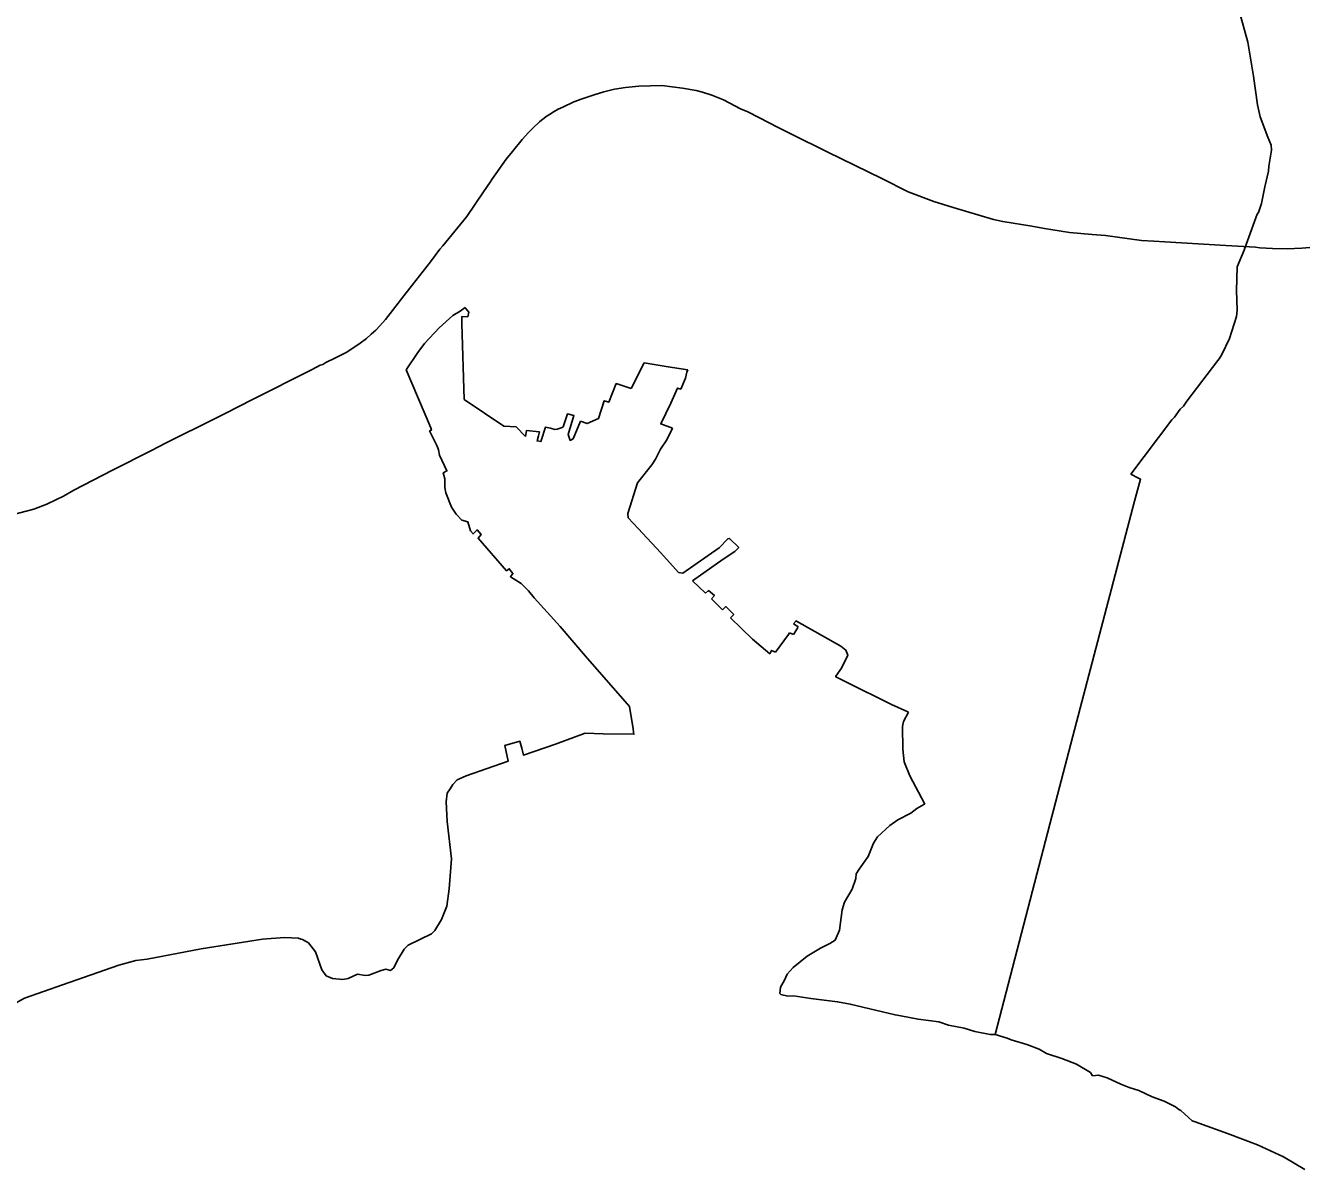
# Model space of a CAD drawing. Extents: x 0 to 2603, y -226 to 830.
# Drawn here: x 112.1 to 120.53, y 496.15 to 503.71 of the extents above; entities that cross this region are included whole.
import ezdxf

# ---------------------------------------------------------------- set-up
doc = ezdxf.new("R2010")
doc.units = 0
doc.layers.add('CT_TSH_Map_Interstate_Roads', color=7, linetype='Continuous')
doc.layers.add('CT_TSH_Map_Town_Limits', color=7, linetype='Continuous')

msp = doc.modelspace()

# ---------------------------------------------------------------- linework, layer by layer
at = {"layer": 'CT_TSH_Map_Interstate_Roads'}
for p, q in [((115.6175, 503.1584), (115.5914, 503.1423)), ((115.6477, 503.1718), (115.6175, 503.1584)), ((116.8708, 503.1403), (116.8235, 503.1595)), ((117.0118, 503.0663), (116.8708, 503.1403)), ((117.0669, 503.039), (117.0118, 503.0663)), ((117.2128, 502.9668), (117.0669, 503.039)), ((117.3415, 502.9028), (117.2128, 502.9668)), ((117.4007, 502.8741), (117.3415, 502.9028)), ((117.756, 502.6992), (117.4007, 502.8741)), ((115.1797, 502.6927), (115.1686, 502.6757)), ((117.9307, 502.6123), (117.756, 502.6992)), ((115.1234, 502.6121), (115.0146, 502.449)), ((115.1686, 502.6757), (115.1234, 502.6121)), ((118.1001, 502.5465), (117.9307, 502.6123)), ((118.2286, 502.5084), (118.1001, 502.5465)), ((115.0146, 502.449), (114.8539, 502.2541)), ((118.3923, 502.4586), (118.2286, 502.5084)), ((118.4946, 502.428), (118.3923, 502.4586)), ((118.9969, 502.3415), (118.8315, 502.3693)), ((119.147, 502.3289), (118.9969, 502.3415)), ((119.6274, 502.2803), (119.5546, 502.2848)), ((120.0297, 502.2561), (119.6274, 502.2803)), ((114.8357, 502.2324), (114.7728, 502.1494)), ((114.8539, 502.2541), (114.8357, 502.2324)), ((120.2269, 502.2453), (120.0297, 502.2561)), ((120.2549, 502.2415), (120.2269, 502.2453)), ((114.7728, 502.1494), (114.6524, 501.995)), ((113.9857, 501.4344), (113.5976, 501.2387)), ((114.0432, 501.4645), (113.9857, 501.4344)), ((114.0613, 501.4692), (114.0432, 501.4645)), ((113.5976, 501.2387), (113.4152, 501.1468)), ((113.4152, 501.1468), (113.2565, 501.0668)), ((113.1195, 500.9983), (113.0225, 500.9503)), ((113.2565, 501.0668), (113.1195, 500.9983)), ((112.6714, 500.7714), (112.415, 500.6381))]:
    msp.add_line(p, q, dxfattribs=at)
for points in [[(116.0615, 503.301), (115.9893, 503.289), (115.9195, 503.2721), (115.8562, 503.2529), (115.776, 503.2264), (115.7199, 503.2055), (115.6477, 503.1718)], [(116.4385, 503.2967), (116.3033, 503.3144), (116.2286, 503.3131), (116.1513, 503.3106), (116.0615, 503.301)], [(116.6335, 503.2498), (116.5715, 503.2701), (116.5297, 503.2815), (116.4385, 503.2967)], [(116.8235, 503.1595), (116.7108, 503.2194), (116.6335, 503.2498)], [(115.5914, 503.1423), (115.56, 503.123), (115.5452, 503.1137), (115.506, 503.0855), (115.4949, 503.0736), (115.4498, 503.0317), (115.4204, 503.0024), (115.3801, 502.957), (115.3147, 502.8789)], [(115.3147, 502.8789), (115.2745, 502.8271), (115.1797, 502.6927)], [(118.8315, 502.3693), (118.748, 502.3837), (118.5571, 502.4158), (118.4946, 502.428)], [(119.5546, 502.2848), (119.4728, 502.2902), (119.2355, 502.3217), (119.147, 502.3289)], [(120.7808, 502.2773), (120.6885, 502.2581), (120.6117, 502.2453), (120.5332, 502.238), (120.4354, 502.2334), (120.3385, 502.237), (120.2549, 502.2415)], [(114.6524, 501.995), (114.5818, 501.9037), (114.5223, 501.8275), (114.4759, 501.7672), (114.4389, 501.7258)], [(114.4389, 501.7258), (114.4114, 501.6968), (114.3803, 501.6694)], [(114.3803, 501.6694), (114.3498, 501.6411), (114.3084, 501.6099), (114.2471, 501.5683), (114.2149, 501.55), (114.1401, 501.5126)], [(114.1401, 501.5126), (114.0811, 501.4827), (114.0613, 501.4692)], [(113.0225, 500.9503), (112.9294, 500.9005), (112.6714, 500.7714)], [(112.415, 500.6381), (112.3464, 500.5992), (112.3008, 500.5764), (112.2368, 500.5467), (112.1508, 500.5141)], [(112.1508, 500.5141), (112.0087, 500.4759), (111.9424, 500.4656), (111.8617, 500.4588)]]:
    msp.add_lwpolyline(points, dxfattribs=at)
at = {"layer": 'CT_TSH_Map_Town_Limits'}
for points in [[(120.1189, 503.8074), (120.1758, 503.6011), (120.2133, 503.3769), (120.2406, 503.1861), (120.2582, 503.1061), (120.3078, 502.9733), (120.3294, 502.9192), (120.3318, 502.8857), (120.3145, 502.7814), (120.3117, 502.7468), (120.2894, 502.6438), (120.2669, 502.5345), (120.2461, 502.4754), (120.2382, 502.4638), (120.165, 502.2633), (120.152, 502.2248), (120.1051, 502.1155), (120.1017, 501.9597), (120.1049, 501.8297), (120.1021, 501.7872), (120.055, 501.6407), (120.0043, 501.5353), (119.9874, 501.5071), (119.9771, 501.4968), (119.7723, 501.2274), (119.7515, 501.1941), (119.7282, 501.1736), (119.6906, 501.1223), (119.6737, 501.1044), (119.4029, 500.7452), (119.4542, 500.7178), (119.4671, 500.7114), (119.4263, 500.566), (119.0442, 499.1039), (118.8683, 498.431), (118.5048, 497.0402)], [(114.9686, 501.8223), (115.0025, 501.847)], [(115.0025, 501.847), (115.0048, 501.8415), (115.0264, 501.8156)], [(114.6132, 501.4341), (114.689, 501.5495), (114.7331, 501.6084), (114.8303, 501.7122), (114.922, 501.7942), (114.9686, 501.8223)], [(115.0211, 501.7847), (114.9813, 501.7874), (114.9797, 501.7398), (114.9952, 501.2389), (115.2582, 501.0624), (115.3393, 501.0582), (115.4009, 500.9934)], [(115.0264, 501.8156), (115.0211, 501.7847)], [(114.6132, 501.4341), (114.7766, 501.052), (114.7791, 501.0365), (114.7675, 501.0302), (114.8172, 500.9295)], [(116.1855, 501.4809), (116.1003, 501.3105)], [(116.3444, 501.4547), (116.1855, 501.4809)], [(116.4741, 501.4348), (116.3444, 501.4547)], [(116.4741, 501.4348), (116.4667, 501.4181), (116.46, 501.3795), (116.4273, 501.3076), (116.4056, 501.3141), (116.3612, 501.2139)], [(116.1003, 501.3105), (116.0013, 501.3431), (115.9517, 501.2198), (115.9222, 501.2303), (115.8843, 501.112), (115.8081, 501.0789), (115.7657, 501.0947)], [(116.3612, 501.2139), (116.2948, 501.0765), (116.3733, 501.0478)], [(115.7657, 501.0947), (115.7163, 500.9777), (115.6968, 500.9674), (115.6842, 501.0062), (115.7209, 501.1334), (115.6784, 501.1427), (115.6509, 501.0579), (115.6431, 501.0528)], [(115.4009, 500.9934), (115.4075, 501.0333), (115.4949, 501.0252)], [(115.4871, 500.9982), (115.4779, 500.9648), (115.5037, 500.9595), (115.5051, 500.9671)], [(115.4949, 501.0252), (115.4871, 500.9982)], [(115.5659, 501.0479), (115.5325, 501.0559), (115.5051, 500.9671)], [(115.6431, 501.0528), (115.6097, 501.0412), (115.5942, 501.0389), (115.5659, 501.0479)], [(116.3733, 501.0478), (116.3355, 500.9707), (116.2928, 500.9104), (116.2602, 500.8448), (116.2369, 500.8063), (116.141, 500.6883)], [(114.8172, 500.9295), (114.8261, 500.9049), (114.8324, 500.8702), (114.8821, 500.7656), (114.8576, 500.7529), (114.8689, 500.7142), (114.8674, 500.6562), (114.8736, 500.6215), (114.913, 500.5272), (114.9424, 500.4808), (114.9809, 500.4394), (115.0194, 500.43), (115.0384, 500.3708), (115.055, 500.3501), (115.0809, 500.3769), (115.1078, 500.3447), (115.0884, 500.3204), (115.2766, 500.1056), (115.2934, 500.1198), (115.3176, 500.0886), (115.3021, 500.0668), (115.3727, 500.0227), (115.4202, 499.9736), (115.4584, 499.927)], [(116.141, 500.6883), (116.0768, 500.484)], [(116.0768, 500.484), (116.0805, 500.4557), (116.1471, 500.3845)], [(116.1471, 500.3845), (116.2969, 500.2241)], [(116.4418, 500.0907), (116.6822, 500.2568), (116.7378, 500.3172), (116.7508, 500.3196), (116.8109, 500.2587), (116.785, 500.2331)], [(116.2969, 500.2241), (116.4135, 500.0947), (116.4418, 500.0907)], [(116.785, 500.2331), (116.7074, 500.182), (116.5059, 500.0388)], [(116.5059, 500.0388), (116.5904, 499.9573)], [(115.4584, 499.927), (115.6314, 499.7369), (115.7977, 499.5403), (116.0897, 499.2092), (116.1134, 499.0609), (116.1145, 499.0391)], [(116.5904, 499.9573), (116.6112, 499.9752), (116.6496, 499.9416), (116.6303, 499.9198)], [(116.6303, 499.9198), (116.7033, 499.8485)], [(116.7033, 499.8485), (116.7252, 499.869), (116.7778, 499.8173), (116.7558, 499.7942)], [(116.7558, 499.7942), (116.9019, 499.6531)], [(117.1727, 499.7548), (117.1896, 499.7752), (117.1922, 499.7726)], [(117.1737, 499.684), (117.1996, 499.7262), (117.2023, 499.7379), (117.1727, 499.7548)], [(117.1922, 499.7726), (117.4849, 499.6076), (117.5195, 499.5817), (117.5309, 499.5469), (117.4893, 499.4621)], [(116.9019, 499.6531), (117.016, 499.5572), (117.0277, 499.5791), (117.0546, 499.5673)], [(117.0546, 499.5673), (117.1403, 499.6841), (117.1468, 499.6957)], [(117.1468, 499.6957), (117.1737, 499.684)], [(117.4516, 499.4082), (117.4893, 499.4621)], [(117.9324, 499.1712), (117.9295, 499.1727), (117.8216, 499.2222), (117.5198, 499.3718), (117.453, 499.4043), (117.4516, 499.4082)], [(117.8947, 498.9256), (117.893, 499.0764), (117.8995, 499.1097), (117.9324, 499.1712)], [(115.6003, 498.9605), (115.3875, 498.8869), (115.3775, 498.9321), (115.3635, 498.9785), (115.2643, 498.9507), (115.287, 498.8475), (115.0083, 498.7497), (114.9503, 498.723), (114.9218, 498.6923), (114.9023, 498.6653)], [(115.9149, 499.0272), (115.7951, 499.0316), (115.6003, 498.9605)], [(116.1145, 499.0391), (116.1184, 499.0249), (115.9149, 499.0272)], [(118.0384, 498.5683), (117.9428, 498.7503), (117.9046, 498.8419), (117.8947, 498.9256)], [(114.9023, 498.6653), (114.8827, 498.6345), (114.8773, 498.5792), (114.8831, 498.4491), (114.9115, 498.2005), (114.8976, 498.0036), (114.8803, 497.8877), (114.8464, 497.8003), (114.8009, 497.7285), (114.7789, 497.7054), (114.6266, 497.6303), (114.5995, 497.6046), (114.5553, 497.5313), (114.5306, 497.4801), (114.5098, 497.4635), (114.479, 497.4712), (114.448, 497.4637), (114.3655, 497.4319), (114.3423, 497.4308), (114.2908, 497.4388), (114.2302, 497.4107), (114.1928, 497.4032), (114.1246, 497.41), (114.0847, 497.4269), (114.0541, 497.4669), (114.0121, 497.5857), (113.9661, 497.6465), (113.9263, 497.6673), (113.9161, 497.6711)], [(117.9882, 498.5338), (118.0333, 498.5606), (118.0408, 498.5622)], [(118.0408, 498.5622), (118.0384, 498.5683)], [(117.7024, 498.306), (117.7283, 498.3471), (117.8098, 498.4214), (117.8615, 498.4597), (117.9493, 498.5031), (117.9882, 498.5338)], [(117.0872, 497.3525), (117.1132, 497.3987), (117.1314, 497.4385), (117.1715, 497.4834), (117.2634, 497.5588), (117.3512, 497.6099), (117.4132, 497.6418), (117.448, 497.6648), (117.4779, 497.729), (117.4941, 497.8641), (117.5098, 497.9156), (117.5604, 498.0003), (117.584, 498.0723), (117.588, 498.1032), (117.6061, 498.1327), (117.6659, 498.2174), (117.7024, 498.306)], [(113.9161, 497.6711), (113.9018, 497.6777), (113.8079, 497.6806), (113.6624, 497.6699), (113.2577, 497.6063), (112.9007, 497.5385), (112.8259, 497.5286), (112.7139, 497.4995), (112.3398, 497.3688), (112.0895, 497.28), (111.8984, 497.1741), (111.8712, 497.1703), (111.8186, 497.177), (111.7876, 497.1759), (111.7386, 497.162), (111.6689, 497.125), (111.5021, 496.9958), (111.311, 496.877), (111.2826, 496.8553)], [(117.1345, 497.293), (117.0895, 497.3047), (117.0831, 497.3113), (117.0872, 497.3525)], [(117.882, 497.163), (117.8446, 497.1696), (117.5475, 497.2407), (117.464, 497.2565), (117.2864, 497.278), (117.1731, 497.2953), (117.1345, 497.293)], [(118.5048, 497.0402), (118.4724, 497.0402), (118.372, 497.0588), (118.3013, 497.0811), (118.1984, 497.1009), (118.1342, 497.1244), (117.9965, 497.1405), (117.882, 497.163)], [(118.5856, 497.0152), (118.5048, 497.0402)], [(119.1496, 496.7677), (119.1356, 496.7884), (119.0444, 496.8429), (118.9466, 496.882), (118.8451, 496.9134), (118.7963, 496.942), (118.7154, 496.9746), (118.6112, 497.0048), (118.5856, 497.0152)], [(119.7189, 496.5447), (119.697, 496.5628), (119.6226, 496.5992), (119.5429, 496.6279), (119.4555, 496.6696), (119.3913, 496.6892), (119.336, 496.7113), (119.246, 496.7543), (119.1895, 496.7701), (119.1496, 496.7677)], [(119.8278, 496.4629), (119.8086, 496.4694), (119.733, 496.5368), (119.7189, 496.5447)], [(120.5538, 496.1476), (120.4113, 496.2308), (120.2392, 496.3101), (120.0412, 496.3859), (119.8278, 496.4629)]]:
    msp.add_lwpolyline(points, dxfattribs=at)

doc.saveas('drawing.dxf')
